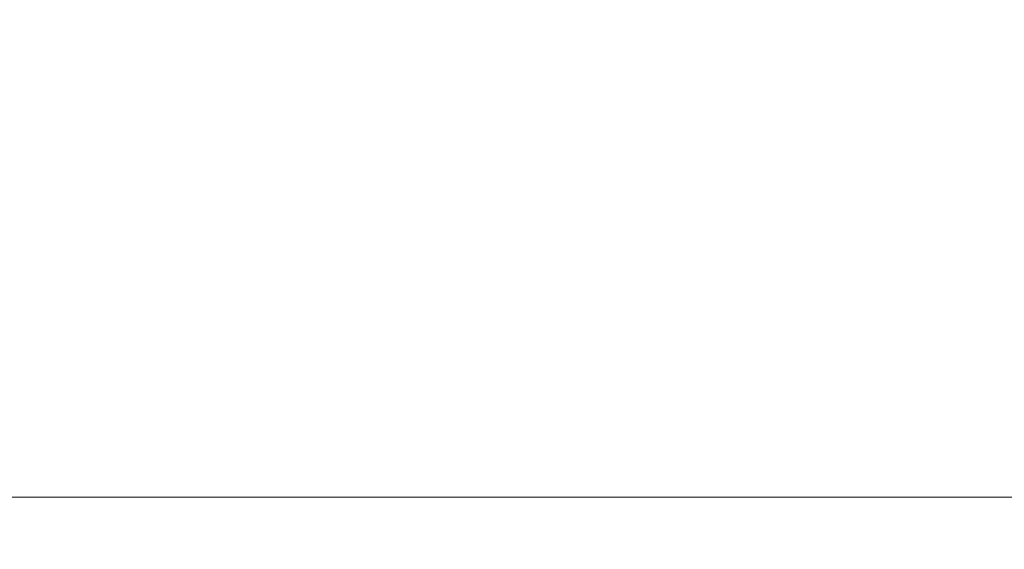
# Model space of a CAD drawing. Header units: millimetres. Extents: x -4395 to 65662, y -65530 to 6847.
# Tile 746 of 1034: x 24774 to 25505, y -17119 to -16726. Entities that reach past the tile are written whole.
import ezdxf

# ---------------------------------------------------------------- set-up
doc = ezdxf.new("R2010")
doc.units = ezdxf.units.MM
doc.layers.add('COTAS_P', color=1, linetype='Continuous', lineweight=0)
doc.dimstyles.new('R19_100', dxfattribs={"dimtxt": 250, "dimasz": 150, "dimexe": 150, "dimexo": 80, "dimgap": 100, "dimtad": 1, "dimtih": 1, "dimtoh": 1, "dimdsep": 46, "dimcen": 0.09, "dimadec": 0, "dimazin": 0, "dimtfac": 1, "dimtdec": 4, "dimtofl": 0, "dimtmove": 0, "dimatfit": 3, "dimfxl": 1, "dimtolj": 1, "dimtzin": 0, "dimarcsym": 0})

# ---------------------------------------------------------------- blocks, each defined once
blk = doc.blocks.new('DIM_R33_31')
at = {"layer": 'COTAS_P'}
for p, q in [((24250.07, -17080), (24400.07, -17035)), ((26750.07, -17080), (26600.07, -17035)), ((24250.07, -17980), (24250.07, -17080)), ((24250.07, -17080), (26750.07, -17080)), ((24250.07, -17080), (24400.07, -17125)), ((26750.07, -17080), (26600.07, -17125)), ((26750.07, -17980), (26750.07, -17080))]:
    blk.add_line(p, q, dxfattribs=at)
blk.add_text('2500 P', height=250, dxfattribs=at).set_placement((25500.07, -16980))

msp = doc.modelspace()

# ---------------------------------------------------------------- dimensions: what is measured, and where the dimension line sits
at = {"layer": 'COTAS_P'}
dim = msp.add_aligned_dim(p1=(24250.067, -17980), p2=(26750.067, -17980), distance=900, text='<> P', dimstyle='R19_100', dxfattribs=at)
dim.commit()
dim.dimension.update_dxf_attribs({"geometry": 'DIM_R33_31', "text_midpoint": (25500.067, -17080)})

doc.saveas('drawing.dxf')
